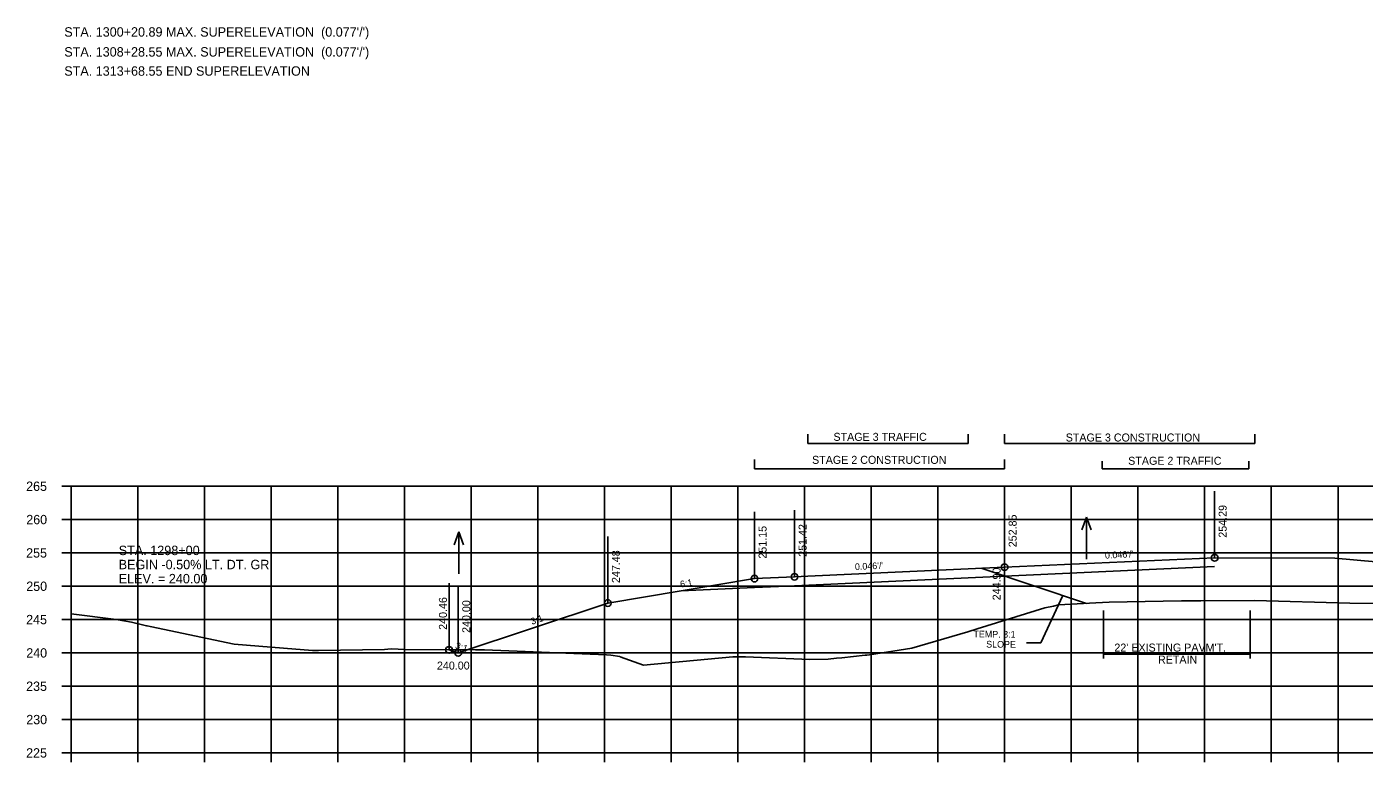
# Model space of a CAD drawing. Extents: x 1342547 to 1344156, y -1532351 to -1517216.
# Drawn here: x 1342556.2 to 1342756.8, y -1520317.1 to -1520206.8 of the extents above; entities that cross this region are included whole.
import ezdxf

# ---------------------------------------------------------------- set-up
doc = ezdxf.new("R2010")
doc.units = 0
for name, color, linetype in [('R_Alt Surface', 7, 'Continuous'), ('R_Axis', 7, 'Continuous'), ('R_Axis Annot', 7, 'Continuous'), ('R_Border Notes', 7, 'Continuous'), ('R_Draft', 7, 'Continuous'), ('R_Drive', 7, 'Continuous'), ('R_Exist Surface', 7, 'Continuous'), ('R_Fin Surface', 7, 'Continuous'), ('R_Grid', 7, 'Continuous'), ('R_No Plot', 7, 'Continuous'), ('R_Water', 7, 'Continuous'), ('R_Water Annot', 7, 'Continuous'), ('R_Xsect Elev', 7, 'Continuous'), ('R_Xsect Slope', 7, 'Continuous')]:
    doc.layers.add(name, color=color, linetype=linetype)

msp = doc.modelspace()

# ---------------------------------------------------------------- linework, layer by layer
at = {"layer": 'R_Alt Surface'}
msp.add_line((1342734.37, -1520287.75), (1342702.87, -1520289.18), dxfattribs=at)
for points in [[(1342665.37, -1520290.89), (1342671.37, -1520290.62), (1342702.87, -1520289.18)], [(1342654.36, -1520291.39), (1342665.37, -1520290.89)]]:
    msp.add_lwpolyline(points, dxfattribs=at)
at = {"layer": 'R_Axis'}
for p, q in [((1342561.47, -1520275.7), (1342562.87, -1520275.7)), ((1342562.87, -1520315.7), (1342562.87, -1520275.7)), ((1342561.47, -1520280.7), (1342562.87, -1520280.7)), ((1342561.47, -1520285.7), (1342562.87, -1520285.7)), ((1342561.47, -1520290.7), (1342562.87, -1520290.7)), ((1342561.47, -1520295.7), (1342562.87, -1520295.7)), ((1342561.47, -1520300.7), (1342562.87, -1520300.7)), ((1342561.47, -1520305.7), (1342562.87, -1520305.7)), ((1342561.47, -1520310.7), (1342562.87, -1520310.7)), ((1342561.47, -1520315.7), (1342562.87, -1520315.7)), ((1342562.87, -1520315.7), (1342842.87, -1520315.7)), ((1342562.87, -1520317.1), (1342562.87, -1520315.7)), ((1342572.87, -1520317.1), (1342572.87, -1520315.7)), ((1342582.87, -1520317.1), (1342582.87, -1520315.7)), ((1342592.87, -1520317.1), (1342592.87, -1520315.7)), ((1342602.87, -1520317.1), (1342602.87, -1520315.7)), ((1342612.87, -1520317.1), (1342612.87, -1520315.7)), ((1342622.87, -1520317.1), (1342622.87, -1520315.7)), ((1342632.87, -1520317.1), (1342632.87, -1520315.7)), ((1342642.87, -1520317.1), (1342642.87, -1520315.7)), ((1342652.87, -1520317.1), (1342652.87, -1520315.7)), ((1342662.87, -1520317.1), (1342662.87, -1520315.7)), ((1342672.87, -1520317.1), (1342672.87, -1520315.7)), ((1342682.87, -1520317.1), (1342682.87, -1520315.7)), ((1342692.87, -1520317.1), (1342692.87, -1520315.7)), ((1342702.87, -1520317.1), (1342702.87, -1520315.7)), ((1342712.87, -1520317.1), (1342712.87, -1520315.7)), ((1342722.87, -1520317.1), (1342722.87, -1520315.7)), ((1342732.87, -1520317.1), (1342732.87, -1520315.7)), ((1342742.87, -1520317.1), (1342742.87, -1520315.7)), ((1342752.87, -1520317.1), (1342752.87, -1520315.7))]:
    msp.add_line(p, q, dxfattribs=at)
at = {"layer": 'R_Draft'}
for p, q in [((1342673.38, -1520269.31), (1342673.38, -1520267.88)), ((1342697.38, -1520269.31), (1342697.38, -1520267.88)), ((1342702.87, -1520269.31), (1342702.87, -1520267.88)), ((1342740.38, -1520269.31), (1342740.38, -1520267.88)), ((1342697.38, -1520269.31), (1342673.38, -1520269.31)), ((1342740.38, -1520269.31), (1342702.87, -1520269.31)), ((1342665.37, -1520273.11), (1342665.37, -1520271.68)), ((1342702.87, -1520273.11), (1342665.37, -1520273.11)), ((1342702.87, -1520273.11), (1342702.87, -1520271.68)), ((1342717.5, -1520273.11), (1342717.5, -1520271.96)), ((1342739.5, -1520273.11), (1342717.5, -1520273.11)), ((1342739.5, -1520273.11), (1342739.5, -1520271.96)), ((1342699.35, -1520288.01), (1342715.15, -1520293.28)), ((1342717.69, -1520294.34), (1342717.69, -1520301.54)), ((1342739.69, -1520294.34), (1342739.69, -1520301.54)), ((1342717.69, -1520300.87), (1342739.69, -1520300.87))]:
    msp.add_line(p, q, dxfattribs=at)
at = {"layer": 'R_Drive'}
msp.add_lwpolyline([(1342734.37, -1520286.42), (1342752.37, -1520286.51), (1342832.87, -1520293.7)], dxfattribs=at)
at = {"layer": 'R_Exist Surface'}
msp.add_lwpolyline([(1342562.87, -1520294.85), (1342569.6, -1520295.67), (1342571.92, -1520296.09), (1342574.17, -1520296.62), (1342574.29, -1520296.64), (1342574.73, -1520296.74), (1342587.32, -1520299.39), (1342594.74, -1520300), (1342599.08, -1520300.32), (1342599.99, -1520300.35), (1342609.89, -1520300.21), (1342610.85, -1520300.09), (1342612.94, -1520300.21), (1342623.5, -1520300.26), (1342624.85, -1520300.23), (1342643.16, -1520300.99), (1342643.82, -1520301.04), (1342645.17, -1520301.25), (1342645.21, -1520301.28), (1342648.72, -1520302.54), (1342662.11, -1520301.31), (1342664.01, -1520301.27), (1342673.66, -1520301.69), (1342676.41, -1520301.65), (1342677.65, -1520301.49), (1342678.46, -1520301.46), (1342681.97, -1520301.05), (1342682.19, -1520301.03), (1342682.58, -1520300.97), (1342688.96, -1520300.01), (1342697.36, -1520297.54), (1342698.77, -1520297.11), (1342700.21, -1520296.63), (1342708.92, -1520293.92), (1342710.21, -1520293.68), (1342710.95, -1520293.5), (1342716.53, -1520293.2), (1342718.56, -1520293.1), (1342726.67, -1520292.95), (1342729.38, -1520292.89), (1342732.31, -1520292.87), (1342740.42, -1520292.84), (1342745.69, -1520292.97), (1342749.33, -1520293.08), (1342754.63, -1520293.23), (1342770.94, -1520293.43)], dxfattribs=at)
at = {"layer": 'R_Fin Surface'}
msp.add_lwpolyline([(1342619.54, -1520300.24), (1342620.93, -1520300.7), (1342643.37, -1520293.22), (1342654.36, -1520291.39), (1342665.37, -1520289.56), (1342671.37, -1520289.28), (1342673.37, -1520289.19), (1342702.87, -1520287.85), (1342734.37, -1520286.42)], dxfattribs=at)
at = {"layer": 'R_Grid'}
for p, q in [((1342562.87, -1520275.7), (1342842.87, -1520275.7)), ((1342562.87, -1520315.7), (1342562.87, -1520275.7)), ((1342572.87, -1520315.7), (1342572.87, -1520275.7)), ((1342582.87, -1520315.7), (1342582.87, -1520275.7)), ((1342592.87, -1520315.7), (1342592.87, -1520275.7)), ((1342602.87, -1520315.7), (1342602.87, -1520275.7)), ((1342612.87, -1520315.7), (1342612.87, -1520275.7)), ((1342622.87, -1520315.7), (1342622.87, -1520275.7)), ((1342632.87, -1520315.7), (1342632.87, -1520275.7)), ((1342642.87, -1520315.7), (1342642.87, -1520275.7)), ((1342652.87, -1520315.7), (1342652.87, -1520275.7)), ((1342662.87, -1520315.7), (1342662.87, -1520275.7)), ((1342672.87, -1520315.7), (1342672.87, -1520275.7)), ((1342682.87, -1520315.7), (1342682.87, -1520275.7)), ((1342692.87, -1520315.7), (1342692.87, -1520275.7)), ((1342702.87, -1520315.7), (1342702.87, -1520275.7)), ((1342712.87, -1520315.7), (1342712.87, -1520275.7)), ((1342722.87, -1520315.7), (1342722.87, -1520275.7)), ((1342732.87, -1520315.7), (1342732.87, -1520275.7)), ((1342742.87, -1520315.7), (1342742.87, -1520275.7)), ((1342752.87, -1520315.7), (1342752.87, -1520275.7)), ((1342562.87, -1520280.7), (1342842.87, -1520280.7)), ((1342562.87, -1520285.7), (1342842.87, -1520285.7)), ((1342562.87, -1520290.7), (1342842.87, -1520290.7)), ((1342562.87, -1520295.7), (1342842.87, -1520295.7)), ((1342562.87, -1520300.7), (1342842.87, -1520300.7)), ((1342562.87, -1520305.7), (1342842.87, -1520305.7)), ((1342562.87, -1520310.7), (1342842.87, -1520310.7)), ((1342562.87, -1520315.7), (1342842.87, -1520315.7))]:
    msp.add_line(p, q, dxfattribs=at)
at = {"layer": 'R_No Plot'}
for centre in [(1342734.37, -1520286.42), (1342665.37, -1520289.56), (1342671.37, -1520289.28), (1342702.87, -1520287.85), (1342643.37, -1520293.22), (1342619.54, -1520300.24), (1342620.93, -1520300.7)]:
    msp.add_circle(centre, 0.5, dxfattribs=at)
at = {"layer": 'R_Water'}
for p, q in [((1342715.17, -1520280.34), (1342714.47, -1520282.26)), ((1342715.17, -1520286.62), (1342715.17, -1520280.34)), ((1342715.17, -1520280.34), (1342715.87, -1520282.26)), ((1342621.01, -1520282.55), (1342620.31, -1520284.48)), ((1342621.01, -1520288.84), (1342621.01, -1520282.55)), ((1342621.01, -1520282.55), (1342621.71, -1520284.48))]:
    msp.add_line(p, q, dxfattribs=at)
at = {"layer": 'R_Xsect Elev'}
for p, q in [((1342734.37, -1520286.42), (1342734.37, -1520276.42)), ((1342702.87, -1520287.85), (1342702.87, -1520277.85)), ((1342665.37, -1520289.56), (1342665.37, -1520279.56)), ((1342671.37, -1520289.28), (1342671.37, -1520279.28)), ((1342643.37, -1520293.22), (1342643.37, -1520283.22)), ((1342702.87, -1520295.81), (1342702.87, -1520285.81)), ((1342619.54, -1520300.24), (1342619.54, -1520290.24)), ((1342620.93, -1520300.7), (1342620.93, -1520290.7)), ((1342711.61, -1520292.1), (1342708.3, -1520299.17)), ((1342708.3, -1520299.17), (1342706.16, -1520299.17))]:
    msp.add_line(p, q, dxfattribs=at)

# ---------------------------------------------------------------- texts
at = {"layer": 'R_Axis Annot'}
for s, p in [('265', (1342556.12, -1520276.4)), ('260', (1342556.14, -1520281.4)), ('255', (1342556.12, -1520286.4)), ('250', (1342556.14, -1520291.4)), ('245', (1342556.12, -1520296.4)), ('240', (1342556.14, -1520301.4)), ('235', (1342556.12, -1520306.4)), ('230', (1342556.14, -1520311.4)), ('225', (1342556.12, -1520316.4))]:
    msp.add_text(s, height=1.4, dxfattribs=at).set_placement(p)
at = {"layer": 'R_Border Notes'}
for s, p in [("STA. 1300+20.89 MAX. SUPERELEVATION  (0.077'/')", (1342561.84, -1520208.26)), ("STA. 1308+28.55 MAX. SUPERELEVATION  (0.077'/')", (1342561.84, -1520211.25)), ('STA. 1313+68.55 END SUPERELEVATION', (1342561.84, -1520214.12))]:
    msp.add_text(s, height=1.41, dxfattribs=at).set_placement(p)
at = {"layer": 'R_Draft'}
for s, p in [('STAGE 3 TRAFFIC', (1342677.2, -1520268.89)), ('STAGE 3 CONSTRUCTION', (1342712.03, -1520268.99)), ('STAGE 2 CONSTRUCTION', (1342673.99, -1520272.34)), ('STAGE 2 TRAFFIC', (1342721.4, -1520272.48)), ("22' EXISTING PAVM'T.", (1342719.33, -1520300.5)), ('RETAIN', (1342725.87, -1520302.3))]:
    msp.add_text(s, height=1.2, dxfattribs=at).set_placement(p)
at = {"layer": 'R_Water Annot'}
for s, height, p in [('STA. 1298+00', 1.4147, (1342570, -1520286.03)), ('BEGIN -0.50% LT. DT. GR.', 1.4147, (1342570, -1520288.15)), ('ELEV. = 240.00', 1.4147, (1342570, -1520290.27)), ('240.00', 1.2, (1342617.73, -1520303.2)), ('240.00', 1.2, (1342617.73, -1520303.2))]:
    msp.add_text(s, height=height, dxfattribs=at).set_placement(p)
at = {"layer": 'R_Xsect Elev'}
for s, p in [('254.29', (1342736.17, -1520283.42)), ('252.85', (1342704.67, -1520284.85)), ('251.15', (1342667.17, -1520286.56)), ('251.42', (1342673.17, -1520286.28)), ('247.48', (1342645.17, -1520290.22)), ('244.90', (1342702.27, -1520292.81)), ('240.46', (1342619.23, -1520297.24)), ('240.00', (1342622.73, -1520297.7))]:
    msp.add_text(s, height=1.2, rotation=90, dxfattribs=at).set_placement(p)
at = {"layer": 'R_Xsect Slope'}
for s, rotation, p in [("0.046'/'", 2.6053, (1342680.44, -1520288.27)), ("0.046'/'", 2.6053, (1342717.94, -1520286.56)), ('6:1', 9.4623, (1342654.28, -1520290.9)), ('3:1', 18.4349, (1342631.99, -1520296.49)), ('3:1', 341.5651, (1342620.39, -1520300)), ('TEMP. 3:1', 359.6242, (1342698.19, -1520298.37)), ('SLOPE', 359.6242, (1342700.1, -1520299.89))]:
    msp.add_text(s, height=1, rotation=rotation, dxfattribs=at).set_placement(p)

doc.saveas('drawing.dxf')
